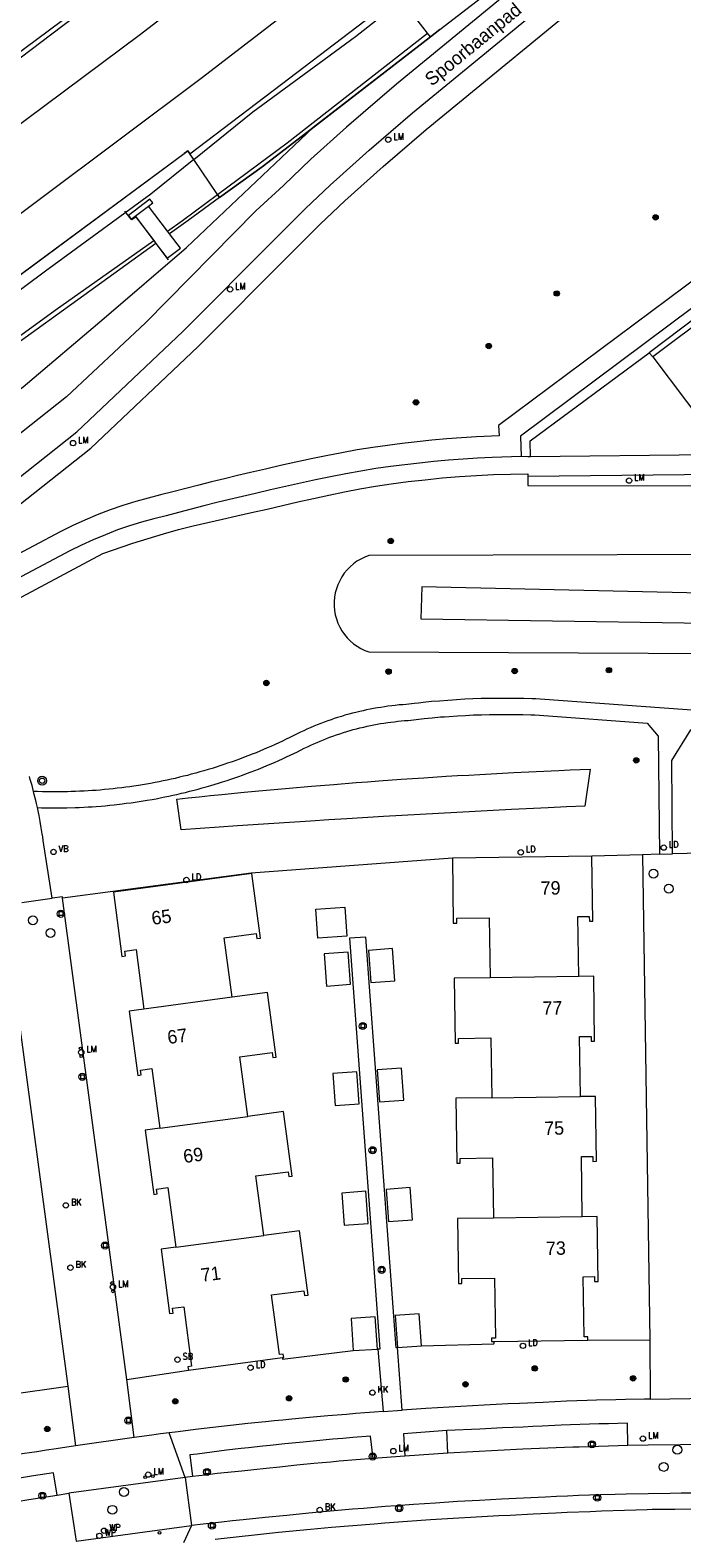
# Model space of a CAD drawing. Header units: metres. Extents: x 138165 to 154469, y 480134 to 494189.
# Tile 816 of 1056: x 146352 to 146413, y 487991 to 488132. Entities that reach past the tile are written whole.
import ezdxf

# ---------------------------------------------------------------- set-up
doc = ezdxf.new("R2010")
doc.units = ezdxf.units.M
doc.header["$LTSCALE"] = 0.001
doc.header["$MEASUREMENT"] = 0
for name, color, linetype, lineweight in [('Level 5', 7, 'Continuous', 0), ('TOP-L-diversen geluidsscherm', 7, 'Continuous', 0), ('TOP-L-spoor', 7, 'Continuous', 0), ('TOP-L-terrein schutting raster hek leuning', 7, 'Continuous', 0), ('TOP-L-topo objecten punt', 7, 'Continuous', 0), ('TOP-L-topo objecten vlak', 7, 'Continuous', 0), ('TOP-T-topo huisnummering naamgeving', 7, 'Continuous', 0)]:
    doc.layers.add(name, color=color, linetype=linetype, lineweight=lineweight)
doc.styles.add('Style-INTL_ISO', font='INTL_ISO.shx')
doc.styles.add('Style-STANDARD', font='STANDARD.shx')

# ---------------------------------------------------------------- blocks, each defined once
blk = doc.blocks.new('24')
at = {"layer": 'TOP-L-topo objecten punt', "color": 7, "linetype": 'Continuous', "lineweight": 0}
for radius in [0.025, 0.0182, 0.0115, 0.005]:
    blk.add_circle((0, 0), radius, dxfattribs=at)
blk = doc.blocks.new('39')
at = {"layer": 'TOP-L-topo objecten punt', "color": 7, "linetype": 'Continuous', "lineweight": 0}
for p, q in [((0.0175, 0.0175), (-0.0175, 0.0175)), ((-0.0175, 0.0175), (-0.0175, -0.0175)), ((0.0175, 0.0175), (0.0175, -0.0175)), ((0.0175, -0.0175), (-0.0175, -0.0175))]:
    blk.add_line(p, q, dxfattribs=at)
blk.add_circle((0, 0), 0.0332, dxfattribs=at)
blk = doc.blocks.new('*U13')
at = {"layer": 'Level 5', "color": 7, "linetype": 'Continuous', "lineweight": 0}
blk.add_circle((0, 0), 0.0415, dxfattribs=at)
blk = doc.blocks.new('150')
at = {"layer": 'Level 5', "color": 7, "linetype": 'Continuous', "lineweight": 0}
blk.add_blockref('*U13', (0, 0), dxfattribs=at)
blk = doc.blocks.new('72')
at = {"layer": 'TOP-L-topo objecten punt', "color": 7, "linetype": 'Continuous', "lineweight": 0}
blk.add_circle((0, 0), 0.025, dxfattribs=at)
at = {"layer": 'TOP-L-topo objecten punt', "color": 7, "linetype": 'Continuous', "lineweight": 0, "style": 'Style-STANDARD'}
blk.add_text('BK', height=0.06, dxfattribs=at).set_placement((0.0483, 0))
blk = doc.blocks.new('121')
at = {"layer": 'TOP-L-topo objecten punt', "color": 7, "linetype": 'Continuous', "lineweight": 0}
blk.add_circle((0, 0), 0.025, dxfattribs=at)
at = {"layer": 'TOP-L-topo objecten punt', "color": 7, "linetype": 'Continuous', "lineweight": 0, "style": 'Style-STANDARD'}
blk.add_text('LD', height=0.06, dxfattribs=at).set_placement((0.0483, 0))
blk = doc.blocks.new('73')
at = {"layer": 'TOP-L-topo objecten punt', "color": 7, "linetype": 'Continuous', "lineweight": 0}
blk.add_circle((0, 0), 0.025, dxfattribs=at)
at = {"layer": 'TOP-L-topo objecten punt', "color": 7, "linetype": 'Continuous', "lineweight": 0, "style": 'Style-STANDARD'}
blk.add_text('WP', height=0.06, dxfattribs=at).set_placement((0.0483, 0))
blk = doc.blocks.new('16')
at = {"layer": 'TOP-L-topo objecten punt', "color": 7, "linetype": 'Continuous', "lineweight": 0}
blk.add_circle((0, 0), 0.025, dxfattribs=at)
at = {"layer": 'TOP-L-topo objecten punt', "color": 7, "linetype": 'Continuous', "lineweight": 0, "style": 'Style-STANDARD'}
blk.add_text('LM', height=0.06, dxfattribs=at).set_placement((0.0483, 0))
blk = doc.blocks.new('10')
at = {"layer": 'TOP-L-topo objecten punt', "linetype": 'Continuous', "lineweight": 0}
blk.add_circle((0, 0), 0.0125, dxfattribs=at)
blk = doc.blocks.new('119')
at = {"layer": 'TOP-L-topo objecten punt', "color": 7, "linetype": 'Continuous', "lineweight": 0}
blk.add_circle((0, 0), 0.025, dxfattribs=at)
at = {"layer": 'TOP-L-topo objecten punt', "color": 7, "linetype": 'Continuous', "lineweight": 0, "style": 'Style-STANDARD'}
blk.add_text('KK', height=0.06, dxfattribs=at).set_placement((0.0483, 0))
blk = doc.blocks.new('175')
at = {"layer": 'TOP-L-topo objecten punt', "color": 7, "linetype": 'Continuous', "lineweight": 0}
blk.add_circle((0, 0), 0.025, dxfattribs=at)
at = {"layer": 'TOP-L-topo objecten punt', "color": 7, "linetype": 'Continuous', "lineweight": 0, "style": 'Style-STANDARD'}
blk.add_text('SB', height=0.06, dxfattribs=at).set_placement((0.0483, 0))
blk = doc.blocks.new('14')
at = {"layer": 'TOP-L-topo objecten punt', "color": 7, "linetype": 'Continuous', "lineweight": 0}
blk.add_circle((0, 0), 0.025, dxfattribs=at)
at = {"layer": 'TOP-L-topo objecten punt', "color": 7, "linetype": 'Continuous', "lineweight": 0, "style": 'Style-STANDARD'}
blk.add_text('VB', height=0.06, dxfattribs=at).set_placement((0.0483, 0))
blk = doc.blocks.new('27')
at = {"layer": 'TOP-L-topo objecten punt', "color": 7, "linetype": 'Continuous', "lineweight": 0}
for radius in [0.0415, 0.025]:
    blk.add_circle((0, 0), radius, dxfattribs=at)

msp = doc.modelspace()

# ---------------------------------------------------------------- linework, layer by layer
at = {"layer": 'TOP-L-diversen geluidsscherm', "flags": 128}
for points in [[(146366.85, 488120.46), (146375.39, 488126.96), (146388.1, 488136.7), (146399.57, 488145.56), (146409.64, 488153.51), (146423.2, 488164.29), (146430.11, 488169.84), (146439.04, 488176.92), (146450.3, 488186.18), (146459.09, 488193.45), (146466.82, 488199.88), (146473.51, 488205.55), (146480.54, 488211.48), (146488.56, 488218.34), (146494.4, 488223.37), (146502.07, 488230.01), (146507.17, 488234.48), (146505.81, 488235.96), (146511.32, 488241.01), (146519.03, 488247.86), (146520.98, 488249.61)], [(146378.97, 488150.7), (146369.02, 488143.04), (146362.4, 488137.95), (146359.49, 488135.79), (146355, 488132.39), (146348.05, 488127.16)], [(146110.17, 487950.09), (146110.77, 487950.54), (146113.53, 487952.64), (146135.67, 487965.65), (146150.02, 487974.22), (146165.25, 487983.53), (146172.41, 487987.8), (146225.16, 488021.35), (146279.39, 488057.55), (146332.21, 488095.27), (146366.31, 488120.5)]]:
    msp.add_lwpolyline(points, dxfattribs=at)
at = {"layer": 'TOP-L-spoor', "flags": 128}
for points in [[(146101.28, 487958.69), (146118.68, 487968.77), (146137.94, 487980.21), (146157.59, 487992.13), (146178.71, 488005.17), (146203.74, 488020.95), (146224.43, 488034.41), (146248.39, 488050.27), (146266.55, 488062.71), (146281.1, 488072.75), (146300.31, 488086.14), (146319.75, 488100.17), (146340.84, 488115.68), (146362.23, 488131.63), (146387.18, 488150.88), (146410.21, 488168.82), (146428.07, 488183.37), (146436.54, 488190.07), (146451.93, 488202.8), (146473.49, 488220.93), (146480.87, 488227.23), (146499.7, 488243.61), (146515.05, 488257.18)], [(146104.69, 487952.8), (146110.95, 487956.38), (146129.51, 487967.3), (146152.43, 487981.04), (146171.36, 487992.62), (146191.41, 488005.17), (146228.2, 488028.82), (146252.75, 488045.17), (146274.55, 488059.98), (146297.01, 488075.65), (146322.88, 488094.12), (146345.24, 488110.56), (146367.89, 488127.51), (146391.54, 488145.74), (146409.3, 488159.73), (146443.68, 488187.24), (146460.46, 488201.15), (146483.64, 488220.78), (146499.2, 488234.23), (146516.27, 488249.21), (146519.22, 488251.86)]]:
    msp.add_lwpolyline(points, dxfattribs=at)
at = {"layer": 'TOP-L-terrein schutting raster hek leuning', "flags": 128}
for points in [[(146369.61, 488116.38), (146373.59, 488119.25), (146378.15, 488122.78), (146389.25, 488131.38), (146390.12, 488132.05), (146409.57, 488147.04), (146429.15, 488162.43), (146441.8, 488172.48), (146462.92, 488190.43), (146494.22, 488218.96), (146504.5, 488229.26), (146510.27, 488235.87)], [(146369.61, 488116.38), (146369.41, 488116.67), (146367.2, 488119.94), (146366.65, 488120.75), (146366.31, 488120.5)], [(146360.76, 488115.11), (146361.34, 488114.38), (146361.44, 488114.33), (146361.8, 488114.58), (146364.83, 488110.59)]]:
    msp.add_lwpolyline(points, dxfattribs=at)
at = {"layer": 'TOP-L-topo objecten vlak', "flags": 128}
for points in [[(146366.85, 488120.46), (146375.39, 488126.96), (146388.1, 488136.7), (146399.57, 488145.56), (146409.64, 488153.51), (146423.2, 488164.29), (146430.11, 488169.84), (146439.04, 488176.92), (146450.3, 488186.18), (146459.09, 488193.45), (146466.82, 488199.88), (146473.51, 488205.55), (146480.54, 488211.48), (146488.56, 488218.34), (146494.4, 488223.37), (146502.07, 488230.01), (146507.17, 488234.48), (146506.82, 488234.86), (146505.81, 488235.96), (146507.26, 488237.29), (146511.32, 488241.01), (146518.64, 488247.52)], [(146446.91, 488176.33), (146403.01, 488140.88), (146386.1, 488126.95), (146381.42, 488122.95), (146378.12, 488119.98), (146375.56, 488117.52), (146373, 488115.15), (146362.71, 488104.7), (146355.35, 488097.82), (146341.1, 488086.51)], [(146343.05, 488084.05), (146356.3, 488094.55), (146366.2, 488103.91), (146374.88, 488112.64), (146377.6, 488115.36), (146379.92, 488117.54), (146383.54, 488120.8), (146387.58, 488124.28), (146404.33, 488138.05), (146447.92, 488173.21), (146448.92, 488173.85)], [(146383.74, 488159.43), (146377.74, 488155.43), (146373.67, 488147.06), (146358.37, 488135.44), (146349.13, 488128.58), (146316.93, 488104.54), (146303.32, 488094.82), (146271.97, 488073.9), (146256.89, 488063.83), (146223.63, 488041.26)], [(146344.32, 488082.51), (146357.61, 488093.03), (146367.6, 488102.47), (146376.3, 488111.23), (146378.99, 488113.92), (146381.27, 488116.07), (146384.86, 488119.3), (146388.87, 488122.75), (146405.59, 488136.5)], [(146367.2, 488119.94), (146372.71, 488124.38), (146382.27, 488131.4), (146386.58, 488134.82)], [(146388.99, 488131.71), (146386.58, 488134.82)], [(146355, 488132.39), (146348.05, 488127.16)], [(146369.41, 488116.67), (146375.92, 488121.49), (146388.99, 488131.71)], [(146389.25, 488131.38), (146378.34, 488122.93)], [(146389.25, 488131.38), (146388.99, 488131.71)], [(146390.12, 488132.05), (146389.25, 488131.38)], [(146186.67, 487986.21), (146198.45, 487993.09), (146208, 487999.44), (146223.32, 488009.72), (146234.43, 488017.04), (146244.7, 488023.79), (146257.25, 488032.07), (146268.68, 488039.98), (146279.89, 488047.86), (146289.6, 488054.56), (146297.17, 488059.96), (146307.93, 488067.55), (146318.7, 488075.18), (146322.81, 488078.18), (146335.31, 488086.78), (146351.32, 488098.73), (146358.85, 488105.14), (146366.52, 488111.74), (146378.34, 488122.93)], [(146378.34, 488122.93), (146378.15, 488122.78), (146373.59, 488119.25), (146369.61, 488116.38)], [(146367.2, 488119.94), (146363.22, 488116.72), (146353.38, 488109.54), (146343.83, 488102.41), (146323.57, 488088), (146313.19, 488080.52), (146300.94, 488071.97), (146288.25, 488062.75), (146275.36, 488054.15), (146267.33, 488048.58), (146249.65, 488036.77), (146241.3, 488030.98), (146231.03, 488024.3), (146220.65, 488017.25), (146207.03, 488008.33), (146176.95, 487989.52), (146160.27, 487979.25), (146129.21, 487960.68), (146112.56, 487950.55), (146111.75, 487950.33), (146110.77, 487950.54)], [(146282.33, 488059.65), (146331.61, 488094.85), (146332.21, 488095.27), (146334.02, 488096.61), (146366.31, 488120.5), (146366.65, 488120.75), (146366.85, 488120.46)], [(146428.84, 488119.94), (146395.61, 488095.12), (146395.65, 488094.18), (146393.53, 488094.08), (146392.15, 488093.99), (146390.77, 488093.88), (146389.39, 488093.76), (146388.01, 488093.62), (146386.63, 488093.46), (146385.26, 488093.28), (146383.88, 488093.09), (146382.43, 488092.85), (146380.99, 488092.59), (146379.55, 488092.31), (146378.13, 488092.02), (146376.71, 488091.71), (146375.3, 488091.39), (146373.9, 488091.07), (146372.5, 488090.74), (146371.29, 488090.46), (146370.08, 488090.17), (146368.87, 488089.88), (146367.67, 488089.58), (146366.46, 488089.27), (146365.26, 488088.96), (146364.12, 488088.66), (146362.97, 488088.36), (146361.8, 488088.04), (146360.61, 488087.68), (146359.42, 488087.27), (146358.22, 488086.81), (146357.05, 488086.31), (146355.89, 488085.78), (146354.75, 488085.22), (146344.93, 488080.01)], [(146367.2, 488119.94), (146366.85, 488120.46)], [(146369.41, 488116.67), (146367.2, 488119.94)], [(146430.01, 488118.32), (146397.65, 488094.14), (146397.72, 488092.23)], [(146362.99, 488115.6), (146363.38, 488115.9), (146363.12, 488116.24), (146361.13, 488114.71), (146361.39, 488114.36), (146361.76, 488114.65)], [(146361.76, 488114.65), (146362.99, 488115.6)], [(146364.76, 488113.27), (146362.99, 488115.6)], [(146364.76, 488113.27), (146366.15, 488114.25), (146369.41, 488116.67)], [(146369.61, 488116.38), (146366.67, 488114.26), (146364.95, 488113.02)], [(146369.41, 488116.67), (146369.61, 488116.38)], [(146361.76, 488114.65), (146363.48, 488112.37)], [(146363.68, 488112.11), (146364.73, 488110.73), (146365.98, 488111.67), (146364.95, 488113.02)], [(146364.95, 488113.02), (146364.76, 488113.27)], [(146285.46, 488056.33), (146292.79, 488061.41), (146308.93, 488072.85), (146354.28, 488105.88), (146363.48, 488112.37)], [(146363.68, 488112.11), (146356.98, 488107.27), (146343.33, 488097.42), (146323.24, 488082.56), (146306.85, 488070.31), (146299.54, 488065.03), (146288.96, 488057.65), (146285.96, 488055.62)], [(146363.48, 488112.37), (146363.68, 488112.11)], [(146415.73, 488106.5), (146409.64, 488101.9)], [(146416.83, 488104.21), (146415.64, 488105.79), (146409.97, 488101.53)], [(146398.59, 488092.22), (146398.55, 488093.71), (146409.64, 488101.9)], [(146409.64, 488101.9), (146409.97, 488101.53)], [(146409.97, 488101.53), (146416.25, 488093.2)], [(146416.25, 488093.2), (146415.2, 488092.41), (146398.59, 488092.22)], [(146397.72, 488092.23), (146395, 488092.15), (146393.64, 488092.08), (146392.29, 488091.99), (146390.93, 488091.89), (146389.58, 488091.77), (146388.22, 488091.63), (146386.87, 488091.47), (146385.53, 488091.3), (146384.18, 488091.11), (146382.77, 488090.88), (146381.36, 488090.63), (146379.95, 488090.35), (146378.54, 488090.06), (146377.14, 488089.75), (146375.74, 488089.44), (146374.35, 488089.12), (146372.95, 488088.79), (146371.75, 488088.51), (146370.55, 488088.23), (146369.35, 488087.94), (146368.15, 488087.64), (146366.96, 488087.34), (146365.77, 488087.02), (146364.63, 488086.72), (146363.49, 488086.42), (146362.35, 488086.11), (146361.22, 488085.77), (146360.1, 488085.39), (146358.97, 488084.95), (146357.85, 488084.48), (146356.75, 488083.97), (146355.67, 488083.44), (146346.7, 488078.68)], [(146398.59, 488092.22), (146398.33, 488092.22), (146397.72, 488092.23)], [(146398.32, 488090.41), (146398.34, 488089.53), (146423.97, 488089.51), (146434.31, 488090), (146449.13, 488091.8), (146460.74, 488092.34), (146464.57, 488092.3), (146483.95, 488090.15), (146501.67, 488089.15), (146510.15, 488087.98), (146511.19, 488088.26), (146524.42, 488086.4), (146538.64, 488084.12)], [(146347.14, 488077), (146358.74, 488083.19), (146361.54, 488084.15), (146362.96, 488084.59), (146364.38, 488085.02), (146365.8, 488085.42), (146367.15, 488085.77), (146368.51, 488086.1), (146369.87, 488086.41), (146371.23, 488086.71), (146372.59, 488087.01), (146374.03, 488087.34), (146375.47, 488087.67), (146376.91, 488088.01), (146378.35, 488088.33), (146379.8, 488088.65), (146381.24, 488088.95), (146382.69, 488089.23), (146384.14, 488089.48), (146385.6, 488089.7), (146387.18, 488089.9), (146388.77, 488090.08), (146390.36, 488090.24), (146391.95, 488090.37), (146393.54, 488090.47), (146395.13, 488090.55), (146396.72, 488090.6), (146398.32, 488090.63), (146398.32, 488090.41)], [(146398.32, 488090.41), (146415.83, 488090.58)], [(146429.77, 488083.13), (146383.51, 488083), (146383.13, 488082.85), (146382.76, 488082.68), (146382.41, 488082.47), (146382.08, 488082.23), (146381.77, 488081.96), (146381.49, 488081.67), (146381.23, 488081.36), (146381, 488081.02), (146380.8, 488080.66), (146380.63, 488080.29), (146380.49, 488079.91), (146380.39, 488079.52), (146380.32, 488079.11), (146380.28, 488078.71), (146380.28, 488078.3), (146380.32, 488077.89), (146380.39, 488077.49), (146380.49, 488077.1), (146380.63, 488076.71), (146380.8, 488076.34), (146381.01, 488075.99), (146381.24, 488075.65), (146381.5, 488075.34), (146381.78, 488075.05), (146382.09, 488074.78), (146382.43, 488074.54), (146382.78, 488074.34), (146383.14, 488074.16), (146383.53, 488074.02), (146429.06, 488073.82)], [(146425.48, 488079.24), (146388.44, 488080.1), (146388.37, 488077.09), (146425.17, 488076.53), (146425.48, 488079.24)], [(146428.56, 488067.49), (146399.47, 488069.61), (146399.08, 488069.63), (146398.7, 488069.65), (146397.94, 488069.67), (146397.17, 488069.69), (146396.72, 488069.69), (146396.34, 488069.69), (146395.58, 488069.69), (146394.81, 488069.68), (146393.98, 488069.66), (146393.21, 488069.64), (146392.45, 488069.6), (146391.69, 488069.56), (146391.31, 488069.53), (146390.86, 488069.5), (146390.1, 488069.44), (146389.34, 488069.38), (146388.58, 488069.3), (146388.13, 488069.25), (146387.75, 488069.21), (146386.99, 488069.12), (146386.67, 488069.09), (146386.34, 488069.07), (146385.97, 488069.03), (146385.65, 488068.99), (146385.28, 488068.95), (146384.96, 488068.9), (146384.64, 488068.85), (146384.32, 488068.8), (146383.95, 488068.74), (146383.63, 488068.68), (146383.31, 488068.61), (146382.99, 488068.54), (146382.67, 488068.47), (146382.31, 488068.38), (146382, 488068.3), (146381.64, 488068.21), (146381.28, 488068.11), (146380.97, 488068.01), (146380.61, 488067.9), (146380.3, 488067.8), (146380, 488067.7), (146379.69, 488067.59), (146379.34, 488067.46), (146379.04, 488067.34), (146378.69, 488067.21), (146378.39, 488067.08), (146378.05, 488066.94), (146377.75, 488066.81), (146377.45, 488066.67), (146377.16, 488066.53), (146376.83, 488066.37), (146376.16, 488066.04), (146375.82, 488065.87), (146375.48, 488065.71), (146375.14, 488065.55), (146374.8, 488065.39), (146374.39, 488065.21), (146374.05, 488065.06), (146373.7, 488064.91), (146373.35, 488064.77), (146373.01, 488064.62), (146372.65, 488064.48), (146372.24, 488064.32), (146371.83, 488064.16), (146371.48, 488064.03), (146370.77, 488063.77), (146370.36, 488063.63), (146370, 488063.51), (146369.64, 488063.39), (146369.28, 488063.28), (146368.92, 488063.16), (146368.56, 488063.05), (146368.14, 488062.93), (146367.77, 488062.83), (146367.41, 488062.72), (146366.98, 488062.61), (146366.62, 488062.51), (146366.25, 488062.42), (146365.89, 488062.33), (146365.46, 488062.23), (146365.09, 488062.15), (146364.72, 488062.07), (146364.35, 488061.99), (146363.98, 488061.91), (146363.61, 488061.84), (146363.18, 488061.76), (146362.81, 488061.7), (146362.43, 488061.63), (146362.06, 488061.57), (146361.63, 488061.51), (146361.25, 488061.45), (146360.88, 488061.4), (146360.51, 488061.35), (146360.07, 488061.3), (146359.69, 488061.26), (146359.32, 488061.22), (146358.88, 488061.18), (146358.5, 488061.14), (146358.13, 488061.11), (146357.75, 488061.09), (146357.38, 488061.06), (146357, 488061.04), (146356.56, 488061.02), (146356.18, 488061), (146355.8, 488060.99), (146355.43, 488060.98), (146355.05, 488060.97), (146354.67, 488060.97), (146354.3, 488060.97), (146353.86, 488060.97), (146353.48, 488060.98), (146353.1, 488060.98), (146352.66, 488061), (146352.28, 488061.01)], [(146352.64, 488059.5), (146353.02, 488059.49), (146353.41, 488059.48), (146353.85, 488059.47), (146354.24, 488059.47), (146355, 488059.47), (146355.39, 488059.48), (146356.15, 488059.5), (146356.53, 488059.52), (146356.98, 488059.54), (146357.36, 488059.56), (146357.75, 488059.58), (146358.13, 488059.61), (146358.57, 488059.64), (146358.95, 488059.68), (146359.4, 488059.72), (146359.78, 488059.76), (146360.54, 488059.85), (146360.92, 488059.9), (146361.37, 488059.95), (146362.12, 488060.07), (146362.5, 488060.12), (146362.88, 488060.19), (146363.32, 488060.27), (146363.7, 488060.33), (146364.07, 488060.41), (146364.51, 488060.49), (146364.89, 488060.57), (146365.26, 488060.65), (146365.64, 488060.73), (146366.07, 488060.84), (146366.44, 488060.92), (146366.82, 488061.02), (146367.25, 488061.13), (146367.62, 488061.23), (146367.99, 488061.33), (146368.36, 488061.43), (146368.79, 488061.56), (146369.52, 488061.78), (146369.89, 488061.9), (146370.31, 488062.03), (146370.67, 488062.15), (146371.04, 488062.28), (146371.4, 488062.41), (146371.76, 488062.53), (146372.12, 488062.67), (146372.54, 488062.83), (146373.25, 488063.1), (146373.66, 488063.27), (146374.02, 488063.42), (146374.72, 488063.72), (146375.13, 488063.9), (146375.48, 488064.06), (146375.83, 488064.22), (146376.18, 488064.38), (146376.87, 488064.71), (146377.5, 488065.03), (146377.79, 488065.17), (146378.11, 488065.32), (146378.4, 488065.45), (146378.7, 488065.58), (146378.99, 488065.71), (146379.28, 488065.83), (146379.58, 488065.94), (146379.87, 488066.06), (146380.17, 488066.16), (146380.51, 488066.29), (146380.81, 488066.39), (146381.16, 488066.5), (146381.46, 488066.59), (146381.77, 488066.68), (146382.07, 488066.77), (146382.38, 488066.85), (146382.69, 488066.93), (146383.04, 488067.01), (146383.35, 488067.08), (146383.66, 488067.15), (146383.97, 488067.21), (146384.29, 488067.27), (146384.6, 488067.33), (146384.91, 488067.38), (146385.27, 488067.43), (146385.58, 488067.47), (146385.9, 488067.51), (146386.22, 488067.55), (146386.53, 488067.58), (146386.85, 488067.61), (146387.18, 488067.63), (146387.93, 488067.72), (146388.68, 488067.8), (146389.43, 488067.88), (146390.18, 488067.95), (146390.55, 488067.98), (146391.01, 488068.01), (146391.76, 488068.06), (146392.51, 488068.1), (146393.26, 488068.14), (146394.02, 488068.16), (146394.77, 488068.18), (146395.15, 488068.19), (146395.6, 488068.19), (146396.35, 488068.19), (146397.11, 488068.19), (146397.86, 488068.17), (146398.61, 488068.15), (146398.99, 488068.14), (146399.4, 488068.12), (146409.45, 488067.38), (146410.47, 488066.16), (146410.58, 488055.15)], [(146411.81, 488055.18), (146411.74, 488063.9), (146413.52, 488066.74), (146414.16, 488067.04), (146428.49, 488066), (146439.26, 488065.43), (146451.83, 488065.28), (146464.52, 488065.84), (146470.79, 488066.73), (146471.73, 488065.95), (146471.24, 488059.21), (146470.4, 488052.52)], [(146352.28, 488061.01), (146352.21, 488061.29), (146352.14, 488061.57), (146351.98, 488062.13), (146351.9, 488062.41)], [(146403.64, 488059.65), (146401.93, 488059.57), (146400.23, 488059.49), (146396.82, 488059.32), (146395.11, 488059.23), (146393.41, 488059.14), (146390, 488058.96), (146388.3, 488058.86), (146384.89, 488058.66), (146381.48, 488058.46), (146379.78, 488058.35), (146378.08, 488058.24), (146374.67, 488058.02), (146371.27, 488057.79), (146369.57, 488057.67), (146366.03, 488057.42), (146365.63, 488060.29), (146366.68, 488060.4), (146367.72, 488060.51), (146368.76, 488060.62), (146369.81, 488060.72), (146371.9, 488060.93), (146372.94, 488061.03), (146375.03, 488061.22), (146376.08, 488061.31), (146378.17, 488061.49), (146380.26, 488061.67), (146382.35, 488061.83), (146383.4, 488061.91), (146384.45, 488061.99), (146386.54, 488062.14), (146388.64, 488062.28), (146390.73, 488062.42), (146391.78, 488062.48), (146392.83, 488062.54), (146393.87, 488062.6), (146395.97, 488062.72), (146397.02, 488062.77), (146399.11, 488062.87), (146401.21, 488062.96), (146402.26, 488063.01), (146404.12, 488063.08), (146403.64, 488059.65)], [(146352.64, 488059.5), (146352.55, 488059.89), (146352.49, 488060.17), (146352.35, 488060.73), (146352.28, 488061.01)], [(146354.02, 488051.06), (146353.18, 488056.42), (146353.14, 488056.76), (146353.09, 488057.04), (146353, 488057.62), (146352.9, 488058.19), (146352.79, 488058.75), (146352.74, 488059.04), (146352.64, 488059.5)], [(146409, 488055.11), (146404.29, 488054.97)], [(146410.58, 488055.15), (146409, 488055.11)], [(146409, 488055.11), (146409.7, 488009.88)], [(146410.58, 488055.15), (146411.81, 488055.18)], [(146414.55, 488055.25), (146411.81, 488055.18)], [(146391.3, 488054.78), (146372.55, 488053.4), (146359.67, 488051.67), (146354.98, 488051.07)], [(146404.29, 488054.97), (146391.3, 488054.78)], [(146391.3, 488054.78), (146391.38, 488048.72), (146391.7, 488048.73), (146391.7, 488049.18), (146394.73, 488049.23), (146394.81, 488043.63)], [(146403.07, 488043.75), (146402.99, 488049.35), (146404.05, 488049.36), (146404.06, 488048.91), (146404.38, 488048.91), (146404.29, 488054.97)], [(146370.77, 488041.81), (146370.03, 488047.35), (146373.03, 488047.75), (146373.09, 488047.3), (146373.41, 488047.34), (146372.61, 488053.35), (146359.72, 488051.63), (146360.52, 488045.63), (146360.84, 488045.67), (146360.78, 488046.12), (146361.83, 488046.26), (146362.57, 488040.71)], [(146351.2, 488050.66), (146354.02, 488051.06)], [(146354.98, 488051.07), (146354.98, 488051.17), (146354.02, 488051.06)], [(146360.96, 488006.16), (146354.98, 488051.07)], [(146349.55, 488049.95), (146355.49, 488005.56)], [(146381.28, 488050.23), (146381.48, 488047.52), (146378.77, 488047.32), (146378.57, 488050.03), (146381.28, 488050.23)], [(146386.19, 488009.14), (146386.07, 488009.12), (146383.24, 488047.43), (146381.72, 488047.33), (146384.55, 488009.01), (146384.36, 488008.99)], [(146379.57, 488042.86), (146381.81, 488043.03), (146381.59, 488046.02), (146379.35, 488045.86), (146379.57, 488042.86)], [(146383.7, 488043.2), (146385.95, 488043.36), (146385.73, 488046.36), (146383.48, 488046.19), (146383.7, 488043.2)], [(146394.81, 488043.63), (146391.46, 488043.58), (146391.55, 488037.53), (146391.87, 488037.53), (146391.86, 488037.98), (146394.89, 488038.03), (146394.97, 488032.43)], [(146403.07, 488043.75), (146394.81, 488043.63)], [(146403.24, 488032.55), (146403.15, 488038.15), (146404.22, 488038.17), (146404.23, 488037.71), (146404.55, 488037.72), (146404.46, 488043.77), (146403.07, 488043.75)], [(146370.77, 488041.81), (146362.57, 488040.71)], [(146372.24, 488030.7), (146371.51, 488036.25), (146374.51, 488036.65), (146374.57, 488036.2), (146374.89, 488036.24), (146374.09, 488042.25), (146370.77, 488041.81)], [(146362.57, 488040.71), (146361.2, 488040.53), (146362, 488034.53), (146362.32, 488034.57), (146362.26, 488035.02), (146363.31, 488035.16), (146364.05, 488029.61)], [(146382.63, 488031.88), (146382.41, 488034.87), (146380.17, 488034.71), (146380.39, 488031.71), (146382.63, 488031.88)], [(146386.55, 488035.21), (146384.3, 488035.04), (146384.52, 488032.05), (146386.77, 488032.22), (146386.55, 488035.21)], [(146394.97, 488032.43), (146391.62, 488032.39), (146391.71, 488026.33), (146392.03, 488026.33), (146392.02, 488026.79), (146395.05, 488026.83), (146395.13, 488021.23)], [(146394.97, 488032.43), (146403.24, 488032.55)], [(146403.4, 488021.35), (146403.32, 488026.95), (146404.38, 488026.97), (146404.39, 488026.51), (146404.71, 488026.52), (146404.62, 488032.57), (146403.24, 488032.55)], [(146364.05, 488029.61), (146372.24, 488030.7)], [(146373.73, 488019.6), (146372.98, 488025.15), (146375.99, 488025.55), (146376.05, 488025.1), (146376.37, 488025.14), (146375.57, 488031.15), (146372.24, 488030.7)], [(146364.05, 488029.61), (146362.68, 488029.43), (146363.48, 488023.42), (146363.8, 488023.47), (146363.74, 488023.92), (146364.79, 488024.06), (146365.53, 488018.51)], [(146381.21, 488020.56), (146383.45, 488020.73), (146383.23, 488023.72), (146380.99, 488023.55), (146381.21, 488020.56)], [(146387.37, 488024.06), (146385.12, 488023.89), (146385.35, 488020.9), (146387.59, 488021.07), (146387.37, 488024.06)], [(146403.93, 488009.84), (146403.92, 488010.16), (146403.56, 488010.16), (146403.48, 488015.75), (146404.54, 488015.77), (146404.55, 488015.31), (146404.87, 488015.32), (146404.78, 488021.38), (146403.4, 488021.35)], [(146375.46, 488008.21), (146375.61, 488008.23), (146375.55, 488008.54), (146375.2, 488008.5), (146374.46, 488014.05), (146377.47, 488014.45), (146377.53, 488014), (146377.85, 488014.04), (146377.05, 488020.04), (146373.73, 488019.6)], [(146395.13, 488021.23), (146391.78, 488021.19), (146391.87, 488015.13), (146392.19, 488015.13), (146392.19, 488015.59), (146395.21, 488015.63), (146395.3, 488010.04), (146394.95, 488010.03), (146394.94, 488009.71), (146395.23, 488009.72)], [(146403.4, 488021.35), (146395.13, 488021.23)], [(146365.53, 488018.51), (146373.73, 488019.6)], [(146365.53, 488018.51), (146364.16, 488018.33), (146364.96, 488012.32), (146365.28, 488012.36), (146365.22, 488012.82), (146366.27, 488012.96), (146367.01, 488007.41), (146366.65, 488007.36), (146366.71, 488007.04)], [(146384.31, 488009.01), (146384.11, 488012.01), (146381.86, 488011.85), (146382.07, 488008.86)], [(146388.43, 488009.31), (146388.21, 488012.3), (146385.97, 488012.13), (146386.19, 488009.14)], [(146375.46, 488008.21), (146375.46, 488008.08), (146382.07, 488008.86)], [(146382.07, 488008.86), (146384.31, 488009.01)], [(146384.31, 488009.01), (146384.36, 488008.99)], [(146384.36, 488008.99), (146384.84, 488003.18)], [(146386.19, 488009.14), (146388.43, 488009.31)], [(146386.63, 488003.31), (146386.19, 488009.14)], [(146388.43, 488009.31), (146395.15, 488009.49), (146395.23, 488009.72)], [(146395.23, 488009.72), (146403.93, 488009.84)], [(146403.93, 488009.84), (146409.7, 488009.88)], [(146409.7, 488009.88), (146409.73, 488004.35)], [(146366.71, 488007.04), (146375.46, 488008.21)], [(146360.96, 488006.16), (146366.71, 488007.04)], [(146361.67, 488000.76), (146360.96, 488006.16)], [(146349.8, 488004.74), (146355.49, 488005.56)], [(146355.49, 488005.56), (146356.2, 487999.97)], [(146384.84, 488003.18), (146384.01, 488003.12), (146383.14, 488003.06), (146382.29, 488002.99), (146381.42, 488002.92), (146379.7, 488002.78), (146377.98, 488002.62), (146376.33, 488002.47), (146375.51, 488002.39), (146374.69, 488002.31), (146373.88, 488002.23), (146372.25, 488002.06), (146370.62, 488001.88), (146369.8, 488001.79), (146368.18, 488001.6), (146367.36, 488001.5), (146365.74, 488001.3), (146364.92, 488001.19)], [(146384.84, 488003.18), (146386.63, 488003.31)], [(146409.73, 488004.35), (146409.19, 488004.34), (146407.41, 488004.31), (146406.52, 488004.28), (146404.73, 488004.23), (146403.84, 488004.21), (146401.92, 488004.14), (146399.74, 488004.04), (146397.55, 488003.94), (146396.46, 488003.89), (146395.37, 488003.83), (146394.27, 488003.77), (146393.18, 488003.71), (146392.09, 488003.65), (146389.9, 488003.52), (146388.81, 488003.46), (146386.63, 488003.31)], [(146409.73, 488004.35), (146415.26, 488004.42)], [(146407.65, 488000), (146407.6, 488002.1), (146406.72, 488002.08), (146405.83, 488002.05), (146404.95, 488002.03), (146404.07, 488002), (146402.3, 488001.94), (146401.42, 488001.9), (146399.66, 488001.83), (146398.78, 488001.79), (146397.89, 488001.74), (146395.96, 488001.65), (146393.85, 488001.54), (146390.78, 488001.4)], [(146361.67, 488000.76), (146356.2, 487999.97)], [(146364.92, 488001.19), (146364.11, 488001.09), (146363.3, 488000.98), (146361.67, 488000.76)], [(146366.4, 487997.03), (146364.92, 488001.19)], [(146383.91, 487998.8), (146383.68, 488000.9), (146382.02, 488000.76), (146381.09, 488000.68), (146380.17, 488000.6), (146378.32, 488000.43), (146377.39, 488000.34), (146376.37, 488000.24), (146375.69, 488000.17), (146374.33, 488000.03), (146373.65, 487999.96), (146372.29, 487999.81), (146371.61, 487999.73), (146370.25, 487999.57), (146368.89, 487999.4), (146367.53, 487999.22), (146366.85, 487999.13), (146367.1, 487997.13)], [(146390.78, 488001.4), (146386.75, 488001.11), (146386.88, 487999.02)], [(146390.89, 487999.31), (146390.78, 488001.4)], [(146356.2, 487999.97), (146354.39, 487999.71), (146353.48, 487999.58), (146352.58, 487999.44), (146350.77, 487999.17), (146348.96, 487998.88), (146348.05, 487998.74), (146346.25, 487998.44), (146345.34, 487998.29), (146343.54, 487997.98), (146342.64, 487997.82), (146341.13, 487997.56), (146339.12, 487997.2), (146338.11, 487997.01), (146336.11, 487996.64), (146335.1, 487996.45), (146333.89, 487996.22)], [(146386.88, 487999.02), (146383.91, 487998.8)], [(146390.89, 487999.31), (146386.88, 487999.02)], [(146407.65, 488000), (146403.11, 487999.87), (146402.52, 487999.85), (146400.2, 487999.76), (146397.87, 487999.66), (146395.54, 487999.55), (146393.21, 487999.43), (146390.89, 487999.31)], [(146416.41, 488000.12), (146415.57, 488000.12), (146409.55, 488000.06), (146407.65, 488000)], [(146354.47, 487995.39), (146354.13, 487997.47), (146352.27, 487997.18), (146350.41, 487996.89), (146349.48, 487996.74), (146347.62, 487996.43), (146346.69, 487996.28), (146345.76, 487996.12), (146343.91, 487995.8), (146342.98, 487995.63), (146341.12, 487995.3), (146340.2, 487995.13), (146339.27, 487994.96), (146338.35, 487994.78), (146336.39, 487994.41), (146336.78, 487992.36)], [(146383.91, 487998.8), (146382.33, 487998.68), (146380.75, 487998.54), (146379.96, 487998.47), (146379.17, 487998.4), (146378.38, 487998.33), (146376.8, 487998.17), (146376.01, 487998.09), (146375.22, 487998.01), (146373.94, 487997.88), (146372.8, 487997.76), (146371.67, 487997.63), (146369.39, 487997.39), (146368.26, 487997.26), (146367.1, 487997.13)], [(146366.4, 487997.03), (146355.56, 487995.56)], [(146367.1, 487997.13), (146366.4, 487997.03)], [(146366.4, 487997.03), (146366.99, 487992.54)], [(146336.78, 487992.36), (146338.93, 487992.76), (146341.08, 487993.15), (146342.15, 487993.34), (146343.23, 487993.53), (146344.3, 487993.72), (146345.38, 487993.9), (146346.46, 487994.09), (146347.54, 487994.27), (146348.61, 487994.45), (146349.69, 487994.62), (146350.77, 487994.8), (146351.85, 487994.97), (146354.47, 487995.39)], [(146354.47, 487995.39), (146355.56, 487995.56)], [(146355.56, 487995.56), (146356.25, 487991.08)], [(146413.63, 487995.57), (146412.61, 487995.56), (146411.58, 487995.54), (146409.54, 487995.51), (146407.49, 487995.47), (146406.47, 487995.45), (146405.11, 487995.41), (146403.05, 487995.34), (146402.03, 487995.3), (146401.01, 487995.26), (146399.98, 487995.21), (146397.93, 487995.11), (146395.88, 487995.01), (146393.83, 487994.9), (146391.78, 487994.78), (146389.73, 487994.65), (146387.68, 487994.52), (146386.06, 487994.4), (146385.05, 487994.32), (146383.01, 487994.15), (146381.99, 487994.07), (146380.97, 487993.98), (146379.95, 487993.89), (146378.93, 487993.79), (146377.92, 487993.7), (146375.88, 487993.5), (146373.85, 487993.3), (146371.81, 487993.09), (146370.8, 487992.98), (146369.78, 487992.87), (146368.09, 487992.68), (146366.99, 487992.54)], [(146369.2, 487991.29), (146371.17, 487991.51), (146373.14, 487991.72), (146375.11, 487991.92), (146376.1, 487992.02), (146378.07, 487992.2), (146380.05, 487992.39), (146382.02, 487992.56), (146384, 487992.72), (146385.01, 487992.8), (146387.13, 487992.96), (146389.26, 487993.1), (146390.32, 487993.17), (146391.38, 487993.23), (146393.5, 487993.36), (146395.63, 487993.48), (146396.69, 487993.53), (146398.82, 487993.64), (146400.94, 487993.74), (146402, 487993.79), (146404.13, 487993.87), (146405.19, 487993.91), (146407.32, 487993.99), (146409.44, 487994.06), (146409.9, 487994.07), (146412.01, 487994.09), (146414.12, 487994.1)], [(146356.25, 487991.08), (146366.99, 487992.54)], [(146366.99, 487992.54), (146366.24, 487990.95)]]:
    msp.add_lwpolyline(points, dxfattribs=at)

# ---------------------------------------------------------------- block references
at = {"layer": 'TOP-L-topo objecten punt', "xscale": 10, "yscale": 10, "zscale": 10}
for name, p in [('16', (146385.32, 488121.78)), ('24', (146410.23, 488114.54)), ('16', (146370.59, 488107.83)), ('24', (146401.02, 488107.44)), ('24', (146394.69, 488102.54)), ('24', (146387.91, 488097.29)), ('16', (146355.96, 488093.49)), ('16', (146407.76, 488089.99)), ('24', (146385.56, 488084.37)), ('24', (146385.35, 488072.19)), ('24', (146397.1, 488072.23)), ('24', (146405.88, 488072.32)), ('24', (146373.97, 488071.12)), ('24', (146408.43, 488063.9)), ('27', (146353.08, 488062.01)), ('14', (146354.14, 488055.37)), ('121', (146397.67, 488055.33)), ('121', (146410.99, 488055.77)), ('150', (146410.03, 488053.34)), ('121', (146366.52, 488052.75)), ('150', (146411.46, 488051.94)), ('39', (146354.82, 488049.6)), ('150', (146352.22, 488048.99)), ('150', (146353.86, 488047.81)), ('39', (146382.95, 488039.13)), ('16', (146356.72, 488036.68)), ('10', (146356.65, 488037.05)), ('10', (146356.73, 488036.32)), ('39', (146356.83, 488034.39)), ('39', (146383.86, 488027.55)), ('72', (146355.29, 488022.41)), ('39', (146358.94, 488018.67)), ('72', (146355.72, 488016.6)), ('39', (146384.71, 488016.4)), ('16', (146359.67, 488014.79)), ('10', (146359.59, 488015.17)), ('10', (146359.68, 488014.39)), ('121', (146397.87, 488009.31)), ('175', (146365.69, 488008.02)), ('121', (146372.5, 488007.27)), ('24', (146398.97, 488007.2)), ('24', (146381.36, 488006.17)), ('24', (146392.52, 488005.72)), ('24', (146408.13, 488006.27)), ('24', (146376.09, 488004.42)), ('119', (146383.85, 488004.95)), ('24', (146365.48, 488004.14)), ('24', (146353.56, 488001.56)), ('39', (146361.11, 488002.35)), ('39', (146404.3, 488000.12)), ('16', (146409.05, 488000.66)), ('39', (146383.87, 487998.99)), ('16', (146385.8, 487999.49)), ('150', (146412.26, 487999.62)), ('16', (146362.97, 487997.3)), ('39', (146368.44, 487997.54)), ('150', (146410.99, 487998.02)), ('150', (146360.7, 487995.68)), ('10', (146362.67, 487997.07)), ('10', (146363.39, 487997.15)), ('39', (146353.1, 487995.34)), ('39', (146404.79, 487995.15)), ('150', (146359.63, 487994.02)), ('72', (146378.94, 487994)), ('39', (146386.34, 487994.17)), ('73', (146358.42, 487991.59)), ('73', (146358.85, 487992.07)), ('10', (146364.02, 487991.88)), ('39', (146368.9, 487992.54))]:
    msp.add_blockref(name, p, dxfattribs=at)

# ---------------------------------------------------------------- texts
at = {"layer": 'TOP-T-topo huisnummering naamgeving', "style": 'Style-INTL_ISO'}
for s, rotation, p in [('Spoorbaanpad', 39.4, (146389.38, 488126.72)), ('79', 1.3, (146399.53, 488051.36)), ('65', 7.5, (146363.35, 488048.56)), ('77', 1.3, (146399.7, 488040.17)), ('67', 7.5, (146364.83, 488037.45)), ('75', 1.3, (146399.86, 488028.97)), ('69', 7.5, (146366.31, 488026.35)), ('73', 1.3, (146400.02, 488017.77)), ('71', 7.5, (146367.95, 488015.27))]:
    msp.add_text(s, height=1.25, rotation=rotation, dxfattribs=at).set_placement(p)

doc.saveas('drawing.dxf')
